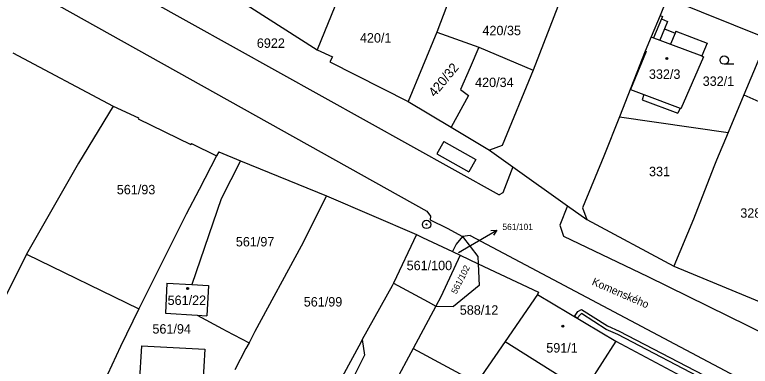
# Model space of a CAD drawing. Extents: x -593183 to -588034, y -1130415 to -1124994.
# Drawn here: x -591254.5 to -591121.7, y -1128633.8 to -1128570.3 of the extents above; entities that cross this region are included whole.
import ezdxf

# ---------------------------------------------------------------- set-up
doc = ezdxf.new("R2010")
doc.units = 0
for name, color, linetype in [('Vrstva 1', 7, 'Continuous'), ('Vrstva 15', 7, 'Continuous'), ('Vrstva 16', 7, 'Continuous'), ('Vrstva 18', 7, 'Continuous'), ('Vrstva 19', 7, 'Continuous'), ('Vrstva 24', 7, 'Continuous'), ('Vrstva 25', 7, 'Continuous'), ('Vrstva 27', 7, 'Continuous'), ('Vrstva 4', 7, 'Continuous')]:
    doc.layers.add(name, color=color, linetype=linetype)

msp = doc.modelspace()

# ---------------------------------------------------------------- linework, layer by layer
at = {"layer": 'Vrstva 1'}
for p, q in [((-591320.75, -1128527.18), (-591180.15, -1128605.78)), ((-591268.77, -1128546.17), (-591167.1, -1128602.81)), ((-591194.9, -1128564.29), (-591199.94, -1128576.62)), ((-591216.61, -1128565.94), (-591199.94, -1128576.62)), ((-591156.07, -1128567.73), (-591160.93, -1128580.33)), ((-591136.77, -1128567.23), (-591138.03, -1128570.46)), ((-591136.77, -1128567.23), (-591118.62, -1128574.6)), ((-591176.53, -1128568.68), (-591178.31, -1128573.44)), ((-591138.03, -1128570.46), (-591139.62, -1128574.31)), ((-591138.03, -1128570.46), (-591137.61, -1128570.63)), ((-591137.61, -1128570.63), (-591137.78, -1128571.05)), ((-591137.78, -1128571.05), (-591136.7, -1128571.49)), ((-591136.7, -1128571.49), (-591137.25, -1128572.83)), ((-591178.31, -1128573.44), (-591183.49, -1128585.98)), ((-591178.31, -1128573.44), (-591170.73, -1128576.16)), ((-591137.25, -1128572.83), (-591135.33, -1128573.62)), ((-591135.17, -1128573.24), (-591135.33, -1128573.62)), ((-591135.17, -1128573.24), (-591129.53, -1128575.44)), ((-591139.62, -1128574.31), (-591140.7, -1128576.86)), ((-591118.62, -1128574.6), (-591122.93, -1128584.75)), ((-591170.73, -1128576.16), (-591172.31, -1128579.84)), ((-591170.73, -1128576.16), (-591160.93, -1128580.33)), ((-591129.53, -1128575.44), (-591130.52, -1128577.72)), ((-591254.87, -1128577.19), (-591236.77, -1128586.81)), ((-591199.94, -1128576.62), (-591197.2, -1128577.88)), ((-591140.7, -1128576.86), (-591145.36, -1128588.74)), ((-591140.53, -1128576.91), (-591143.37, -1128583.79)), ((-591140.7, -1128576.86), (-591140.53, -1128576.91)), ((-591197.2, -1128577.88), (-591197.66, -1128578.79)), ((-591197.66, -1128578.79), (-591183.49, -1128585.98)), ((-591130.18, -1128577.87), (-591134.26, -1128587.27)), ((-591130.52, -1128577.72), (-591130.18, -1128577.87)), ((-591172.31, -1128579.84), (-591174.08, -1128583.82)), ((-591160.93, -1128580.33), (-591166.57, -1128593.9)), ((-591174.08, -1128583.82), (-591172.62, -1128584.85)), ((-591143.37, -1128583.79), (-591140.96, -1128584.71)), ((-591172.62, -1128584.85), (-591175.73, -1128590.6)), ((-591140.96, -1128584.71), (-591141.25, -1128585.63)), ((-591122.93, -1128584.75), (-591125.75, -1128591.56)), ((-591122.93, -1128584.75), (-591116.86, -1128587.47)), ((-591236.77, -1128586.81), (-591243, -1128597.12)), ((-591236.77, -1128586.81), (-591232.17, -1128588.93)), ((-591183.49, -1128585.98), (-591175.73, -1128590.6)), ((-591141.25, -1128585.63), (-591134.82, -1128588.08)), ((-591134.43, -1128587.19), (-591134.82, -1128588.08)), ((-591134.43, -1128587.19), (-591134.26, -1128587.27)), ((-591232.17, -1128588.93), (-591232.24, -1128589.06)), ((-591232.24, -1128589.06), (-591222.73, -1128593.75)), ((-591145.36, -1128588.74), (-591148.2, -1128595.85)), ((-591145.36, -1128588.74), (-591125.75, -1128591.56)), ((-591175.73, -1128590.6), (-591168.81, -1128594.75)), ((-591125.75, -1128591.56), (-591127.82, -1128596.55)), ((-591222.61, -1128593.54), (-591222.73, -1128593.75)), ((-591222.61, -1128593.54), (-591218.11, -1128595.74)), ((-591166.57, -1128593.9), (-591168.81, -1128594.75)), ((-591168.81, -1128594.75), (-591164.61, -1128597.74)), ((-591218.11, -1128595.74), (-591221.26, -1128601.83)), ((-591217.72, -1128595.03), (-591218.11, -1128595.74)), ((-591217.72, -1128595.03), (-591213.75, -1128596.66)), ((-591148.2, -1128595.85), (-591152.04, -1128605.18)), ((-591243, -1128597.12), (-591252.41, -1128613.49)), ((-591213.75, -1128596.66), (-591217.29, -1128603.51)), ((-591213.75, -1128596.66), (-591198.23, -1128603.01)), ((-591127.82, -1128596.55), (-591128.3, -1128597.77)), ((-591164.61, -1128597.74), (-591166.45, -1128602.43)), ((-591164.61, -1128597.74), (-591154.72, -1128604.78)), ((-591128.3, -1128597.77), (-591132.01, -1128607.19)), ((-591221.26, -1128601.83), (-591223.58, -1128606.27)), ((-591166.45, -1128602.43), (-591167.1, -1128602.81)), ((-591217.29, -1128603.51), (-591222.56, -1128619.01)), ((-591198.23, -1128603.01), (-591202.8, -1128612.1)), ((-591198.23, -1128603.01), (-591181.99, -1128609.94)), ((-591154.72, -1128604.78), (-591156.11, -1128608.3)), ((-591154.72, -1128604.78), (-591151.27, -1128607.24)), ((-591152.04, -1128605.18), (-591151.27, -1128607.24)), ((-591223.58, -1128606.27), (-591232.11, -1128623.4)), ((-591180.15, -1128605.78), (-591179.5, -1128606.65)), ((-591179.5, -1128606.65), (-591179.51, -1128607.32)), ((-591179.51, -1128607.32), (-591176.46, -1128608.81)), ((-591151.27, -1128607.24), (-591135.55, -1128615.67)), ((-591132.01, -1128607.19), (-591135.55, -1128615.67)), ((-591176.46, -1128608.81), (-591173.73, -1128610.34)), ((-591156.11, -1128608.3), (-591155.46, -1128610.24)), ((-591181.99, -1128609.94), (-591186.16, -1128618.75)), ((-591181.99, -1128609.94), (-591180.94, -1128610.52)), ((-591180.94, -1128610.52), (-591175.52, -1128613.05)), ((-591173.73, -1128610.34), (-591174.87, -1128611.72)), ((-591172.32, -1128610.16), (-591173.73, -1128610.34)), ((-591173.73, -1128610.34), (-591170.92, -1128613.94)), ((-591172.32, -1128610.16), (-591124.4, -1128635.54)), ((-591155.46, -1128610.24), (-591140.27, -1128617.57)), ((-591202.8, -1128612.1), (-591211.17, -1128627.47)), ((-591174.87, -1128611.72), (-591175.52, -1128613.05)), ((-591175.52, -1128613.05), (-591174.13, -1128613.7)), ((-591252.41, -1128613.49), (-591256.04, -1128620.79)), ((-591252.41, -1128613.49), (-591232.11, -1128623.4)), ((-591174.13, -1128613.7), (-591177.61, -1128621.21)), ((-591174.13, -1128613.7), (-591170.87, -1128615.24)), ((-591170.92, -1128613.94), (-591170.87, -1128615.24)), ((-591170.87, -1128615.24), (-591159.98, -1128620.37)), ((-591170.87, -1128615.24), (-591170.71, -1128619.2)), ((-591135.55, -1128615.67), (-591119.14, -1128622.5)), ((-591140.27, -1128617.57), (-591118.42, -1128628.31)), ((-591227.09, -1128618.75), (-591227.34, -1128624.15)), ((-591227.09, -1128618.75), (-591222.56, -1128619.01)), ((-591222.56, -1128619.01), (-591219.56, -1128619.18)), ((-591219.56, -1128619.18), (-591219.86, -1128624.63)), ((-591186.38, -1128619.22), (-591191.79, -1128628.95)), ((-591186.16, -1128618.75), (-591186.38, -1128619.22)), ((-591186.16, -1128618.75), (-591179.91, -1128622.13)), ((-591170.71, -1128619.2), (-591175.33, -1128622.98)), ((-591177.61, -1128621.21), (-591178.51, -1128622.89)), ((-591160.19, -1128620.8), (-591165.99, -1128629.31)), ((-591159.98, -1128620.37), (-591160.19, -1128620.8)), ((-591160.19, -1128620.8), (-591146.01, -1128629.23)), ((-591179.91, -1128622.13), (-591178.51, -1128622.89)), ((-591232.11, -1128623.4), (-591235.47, -1128630.18)), ((-591178.51, -1128622.89), (-591182.62, -1128630.54)), ((-591178.51, -1128622.89), (-591175.33, -1128622.98)), ((-591227.34, -1128624.15), (-591221.63, -1128624.52)), ((-591221.63, -1128624.52), (-591217.03, -1128626.98)), ((-591221.63, -1128624.52), (-591219.86, -1128624.63)), ((-591217.03, -1128626.98), (-591216.35, -1128627.34)), ((-591216.35, -1128627.34), (-591212.24, -1128629.53)), ((-591211.17, -1128627.47), (-591212.24, -1128629.53)), ((-591191.79, -1128628.95), (-591192.08, -1128629.48)), ((-591191.79, -1128628.95), (-591191.37, -1128631.77)), ((-591165.99, -1128629.31), (-591170.91, -1128636.47)), ((-591146.01, -1128629.23), (-591156.75, -1128645.91)), ((-591146.01, -1128629.23), (-591127.14, -1128639.27)), ((-591235.47, -1128630.18), (-591238.66, -1128637.07)), ((-591231.67, -1128630.05), (-591232.28, -1128640.38)), ((-591231.67, -1128630.05), (-591220.22, -1128630.67)), ((-591220.22, -1128630.67), (-591221.16, -1128646.16)), ((-591212.79, -1128630.56), (-591214.82, -1128634.37)), ((-591212.24, -1128629.53), (-591212.79, -1128630.56)), ((-591192.08, -1128629.48), (-591195.45, -1128635.69)), ((-591182.62, -1128630.54), (-591191.64, -1128647.38)), ((-591182.62, -1128630.54), (-591171.1, -1128636.77)), ((-591191.37, -1128631.77), (-591216.84, -1128681.97))]:
    msp.add_line(p, q, dxfattribs=at)
at = {"layer": 'Vrstva 16'}
msp.add_line((-591174.41, -1128613.19), (-591170.09, -1128610.68), dxfattribs=at)
at = {"layer": 'Vrstva 24'}
for radius in [0.75, 0.0903]:
    msp.add_circle((-591180.19, -1128608.16), radius, dxfattribs=at)
at = {"layer": 'Vrstva 25'}
for p, q in [((-591124.71, -1128579.24), (-591126.46, -1128579.24)), ((-591170.09, -1128610.68), (-591167.5, -1128609.17))]:
    msp.add_line(p, q, dxfattribs=at)
msp.add_lwpolyline([(-591168.61, -1128609.24), (-591167.5, -1128609.17), (-591168.11, -1128610.11)], dxfattribs=at)
for centre, radius in [((-591136.79, -1128578.19), 0.175), ((-591136.79, -1128578.19), 0.15), ((-591126.46, -1128578.49), 0.75), ((-591223.32, -1128619.73), 0.175), ((-591223.32, -1128619.73), 0.15), ((-591155.59, -1128626.51), 0.175), ((-591155.59, -1128626.51), 0.15)]:
    msp.add_circle(centre, radius, dxfattribs=at)
at = {"layer": 'Vrstva 27'}
for p, q in [((-591153.51, -1128624.77), (-591152.89, -1128623.87)), ((-591152.89, -1128623.87), (-591152.19, -1128623.49)), ((-591152.19, -1128623.49), (-591147.5, -1128626.48)), ((-591153.01, -1128625.07), (-591153.51, -1128624.77)), ((-591152.42, -1128624.39), (-591153.01, -1128625.07)), ((-591152.23, -1128624.25), (-591152.42, -1128624.39)), ((-591147.79, -1128627.09), (-591152.23, -1128624.25)), ((-591147.5, -1128626.48), (-591145.39, -1128627.42)), ((-591145.68, -1128628.02), (-591147.79, -1128627.09)), ((-591126.95, -1128637.78), (-591145.68, -1128628.02)), ((-591145.39, -1128627.42), (-591126.69, -1128637.13))]:
    msp.add_line(p, q, dxfattribs=at)
at = {"layer": 'Vrstva 4'}
for p, q in [((-591137.78, -1128571.05), (-591139.2, -1128574.47)), ((-591137.25, -1128572.83), (-591138.1, -1128574.88)), ((-591139.62, -1128574.31), (-591139.2, -1128574.47)), ((-591139.2, -1128574.47), (-591138.1, -1128574.88)), ((-591138.1, -1128574.88), (-591136.16, -1128575.61)), ((-591135.33, -1128573.62), (-591136.16, -1128575.61)), ((-591136.16, -1128575.61), (-591130.52, -1128577.72)), ((-591140.96, -1128584.71), (-591134.43, -1128587.19)), ((-591177.05, -1128593.17), (-591178.35, -1128595.43)), ((-591177.05, -1128593.17), (-591171.28, -1128596.42)), ((-591178.35, -1128595.43), (-591172.58, -1128598.68)), ((-591171.28, -1128596.42), (-591172.58, -1128598.68)), ((-591165.99, -1128629.31), (-591156.28, -1128635.41))]:
    msp.add_line(p, q, dxfattribs=at)

# ---------------------------------------------------------------- texts
at = {"layer": 'Vrstva 15'}
msp.add_text('Komenského', height=1.4, rotation=336.6476, dxfattribs=at).set_placement((-591150.46, -1128619))
at = {"layer": 'Vrstva 16'}
msp.add_text('561/101', height=1.14, dxfattribs=at).set_placement((-591166.5, -1128609.17))
at = {"layer": 'Vrstva 18'}
for s, height, p in [('420/35', 1.7, (-591170.1, -1128573.99)), ('420/1', 1.7, (-591192.22, -1128575.32)), ('6922', 1.7, (-591210.83, -1128576.27)), ('420/34', 1.7, (-591171.43, -1128583.35)), ('332/1', 1.7, (-591130.34, -1128583.14)), ('331', 1.7, (-591140.03, -1128599.44)), ('561/93', 1.7, (-591236.11, -1128602.71)), ('328', 1.7, (-591123.55, -1128606.94)), ('561/97', 1.7, (-591214.62, -1128612.12)), ('561/101', 0.1, (-591174.41, -1128613.19)), ('561/100', 1.7, (-591183.79, -1128616.41)), ('561/99', 1.7, (-591202.36, -1128622.97)), ('588/12', 1.7, (-591174.19, -1128624.45)), ('561/94', 1.7, (-591229.68, -1128627.86))]:
    msp.add_text(s, height=height, dxfattribs=at).set_placement(p)
for s, height, rotation, p in [('420/32', 1.7, 50.4861, (-591178.69, -1128585.26)), ('561/102', 1.14, 63.2251, (-591174.8, -1128620.81))]:
    msp.add_text(s, height=height, rotation=rotation, dxfattribs=at).set_placement(p)
at = {"layer": 'Vrstva 19'}
for s, p in [('332/3', (-591140.05, -1128581.87)), ('561/22', (-591226.94, -1128622.69)), ('591/1', (-591158.58, -1128631.28))]:
    msp.add_text(s, height=1.7, dxfattribs=at).set_placement(p)

doc.saveas('drawing.dxf')
